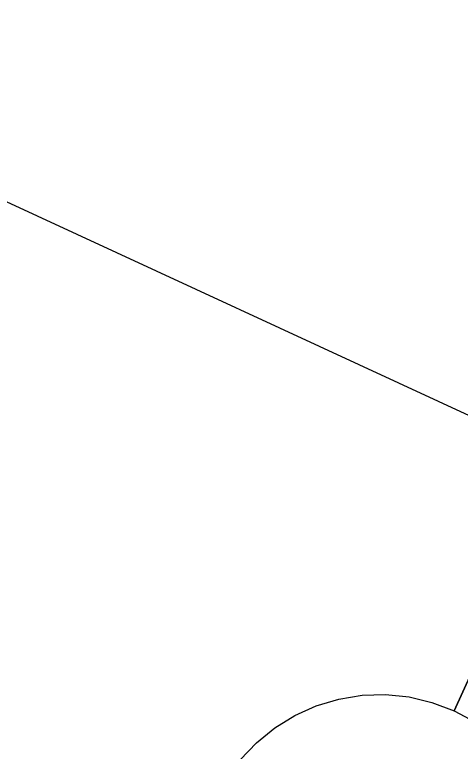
# Model space of a CAD drawing. Extents: x 6540402 to 6566579, y 5525343 to 5532423.
# Drawn here: x 6544509.965 to 6544510.584, y 5526329.639 to 5526330.663 of the extents above; entities that cross this region are included whole.
import ezdxf

# ---------------------------------------------------------------- set-up
doc = ezdxf.new("R2010")
doc.units = 0
doc.layers.add('IR_ps_geometria', color=7, linetype='Continuous')
doc.layers.add('TOR_PS_T-tory projektowane', color=7, linetype='Continuous')

msp = doc.modelspace()

# ---------------------------------------------------------------- linework, layer by layer
at = {"layer": 'IR_ps_geometria'}
for points in [[(6544510.2785, 5526329.6274), (6544510.3009, 5526329.6512), (6544510.3262, 5526329.6719), (6544510.354, 5526329.6891), (6544510.3839, 5526329.7025), (6544510.4152, 5526329.7119), (6544510.4475, 5526329.7171), (6544510.4802, 5526329.7181), (6544510.5127, 5526329.7148), (6544510.5445, 5526329.7073), (6544510.5751, 5526329.6957), (6544510.7827, 5526330.1505)], [(6544510.2785, 5526329.6274), (6544510.3009, 5526329.6512), (6544510.3262, 5526329.6719), (6544510.354, 5526329.6891), (6544510.3839, 5526329.7025), (6544510.4152, 5526329.7119), (6544510.4475, 5526329.7171), (6544510.4802, 5526329.7181), (6544510.5127, 5526329.7148), (6544510.5445, 5526329.7073), (6544510.5751, 5526329.6957), (6544510.7827, 5526330.1505)], [(6544510.2785, 5526329.6274), (6544510.3009, 5526329.6512), (6544510.3262, 5526329.6719), (6544510.354, 5526329.6891), (6544510.3839, 5526329.7025), (6544510.4152, 5526329.7119), (6544510.4475, 5526329.7171), (6544510.4802, 5526329.7181), (6544510.5127, 5526329.7148), (6544510.5445, 5526329.7073), (6544510.5751, 5526329.6957), (6544510.7827, 5526330.1505)], [(6544510.2785, 5526329.6274), (6544510.3009, 5526329.6512), (6544510.3262, 5526329.6719), (6544510.354, 5526329.6891), (6544510.3839, 5526329.7025), (6544510.4152, 5526329.7119), (6544510.4475, 5526329.7171), (6544510.4802, 5526329.7181), (6544510.5127, 5526329.7148), (6544510.5445, 5526329.7073), (6544510.5751, 5526329.6957), (6544510.7827, 5526330.1505)], [(6544510.2785, 5526329.6274), (6544510.3009, 5526329.6512), (6544510.3262, 5526329.6719), (6544510.354, 5526329.6891), (6544510.3839, 5526329.7025), (6544510.4152, 5526329.7119), (6544510.4475, 5526329.7171), (6544510.4802, 5526329.7181), (6544510.5127, 5526329.7148), (6544510.5445, 5526329.7073), (6544510.5751, 5526329.6957), (6544510.7827, 5526330.1505)], [(6544510.7827, 5526330.1505), (6544510.5751, 5526329.6957), (6544510.6039, 5526329.6802)], [(6544510.7827, 5526330.1505), (6544510.5751, 5526329.6957), (6544510.6039, 5526329.6802)], [(6544510.7827, 5526330.1505), (6544510.5751, 5526329.6957), (6544510.6039, 5526329.6802)], [(6544510.7827, 5526330.1505), (6544510.5751, 5526329.6957), (6544510.6039, 5526329.6802)], [(6544510.7827, 5526330.1505), (6544510.5751, 5526329.6957), (6544510.6039, 5526329.6802)], [(6544510.7827, 5526330.1505), (6544510.5751, 5526329.6957), (6544510.6039, 5526329.6802)], [(6544510.7827, 5526330.1505), (6544510.5751, 5526329.6957), (6544510.6039, 5526329.6802)], [(6544510.7827, 5526330.1505), (6544510.5751, 5526329.6957), (6544510.6039, 5526329.6802)], [(6544510.7827, 5526330.1505), (6544510.5751, 5526329.6957), (6544510.6039, 5526329.6802)], [(6544510.7827, 5526330.1505), (6544510.5751, 5526329.6957), (6544510.6039, 5526329.6802)], [(6544510.2785, 5526329.6274), (6544510.3009, 5526329.6512), (6544510.3262, 5526329.6719), (6544510.354, 5526329.6891), (6544510.3839, 5526329.7025), (6544510.4152, 5526329.7119), (6544510.4475, 5526329.7171), (6544510.4802, 5526329.7181), (6544510.5127, 5526329.7148), (6544510.5445, 5526329.7073), (6544510.5751, 5526329.6957), (6544510.6789, 5526329.9231)], [(6544510.2785, 5526329.6274), (6544510.3009, 5526329.6512), (6544510.3262, 5526329.6719), (6544510.354, 5526329.6891), (6544510.3839, 5526329.7025), (6544510.4152, 5526329.7119), (6544510.4475, 5526329.7171), (6544510.4802, 5526329.7181), (6544510.5127, 5526329.7148), (6544510.5445, 5526329.7073), (6544510.5751, 5526329.6957), (6544510.6789, 5526329.9231)], [(6544510.2785, 5526329.6274), (6544510.3009, 5526329.6512), (6544510.3262, 5526329.6719), (6544510.354, 5526329.6891), (6544510.3839, 5526329.7025), (6544510.4152, 5526329.7119), (6544510.4475, 5526329.7171), (6544510.4802, 5526329.7181), (6544510.5127, 5526329.7148), (6544510.5445, 5526329.7073), (6544510.5751, 5526329.6957), (6544510.6789, 5526329.9231)], [(6544510.2785, 5526329.6274), (6544510.3009, 5526329.6512), (6544510.3262, 5526329.6719), (6544510.354, 5526329.6891), (6544510.3839, 5526329.7025), (6544510.4152, 5526329.7119), (6544510.4475, 5526329.7171), (6544510.4802, 5526329.7181), (6544510.5127, 5526329.7148), (6544510.5445, 5526329.7073), (6544510.5751, 5526329.6957), (6544510.6789, 5526329.9231)], [(6544510.2785, 5526329.6274), (6544510.3009, 5526329.6512), (6544510.3262, 5526329.6719), (6544510.354, 5526329.6891), (6544510.3839, 5526329.7025), (6544510.4152, 5526329.7119), (6544510.4475, 5526329.7171), (6544510.4802, 5526329.7181), (6544510.5127, 5526329.7148), (6544510.5445, 5526329.7073), (6544510.5751, 5526329.6957), (6544510.6789, 5526329.9231)], [(6544510.2785, 5526329.6274), (6544510.3009, 5526329.6512), (6544510.3262, 5526329.6719), (6544510.354, 5526329.6891), (6544510.3839, 5526329.7025), (6544510.4152, 5526329.7119), (6544510.4475, 5526329.7171), (6544510.4802, 5526329.7181), (6544510.5127, 5526329.7148), (6544510.5445, 5526329.7073), (6544510.5751, 5526329.6957), (6544510.6789, 5526329.9231)], [(6544510.2785, 5526329.6274), (6544510.3009, 5526329.6512), (6544510.3262, 5526329.6719), (6544510.354, 5526329.6891), (6544510.3839, 5526329.7025), (6544510.4152, 5526329.7119), (6544510.4475, 5526329.7171), (6544510.4802, 5526329.7181), (6544510.5127, 5526329.7148), (6544510.5445, 5526329.7073), (6544510.5751, 5526329.6957), (6544510.6789, 5526329.9231)], [(6544510.2785, 5526329.6274), (6544510.3009, 5526329.6512), (6544510.3262, 5526329.6719), (6544510.354, 5526329.6891), (6544510.3839, 5526329.7025), (6544510.4152, 5526329.7119), (6544510.4475, 5526329.7171), (6544510.4802, 5526329.7181), (6544510.5127, 5526329.7148), (6544510.5445, 5526329.7073), (6544510.5751, 5526329.6957), (6544510.6789, 5526329.9231)], [(6544510.2785, 5526329.6274), (6544510.3009, 5526329.6512), (6544510.3262, 5526329.6719), (6544510.354, 5526329.6891), (6544510.3839, 5526329.7025), (6544510.4152, 5526329.7119), (6544510.4475, 5526329.7171), (6544510.4802, 5526329.7181), (6544510.5127, 5526329.7148), (6544510.5445, 5526329.7073), (6544510.5751, 5526329.6957), (6544510.6789, 5526329.9231)], [(6544510.2785, 5526329.6274), (6544510.3009, 5526329.6512), (6544510.3262, 5526329.6719), (6544510.354, 5526329.6891), (6544510.3839, 5526329.7025), (6544510.4152, 5526329.7119), (6544510.4475, 5526329.7171), (6544510.4802, 5526329.7181), (6544510.5127, 5526329.7148), (6544510.5445, 5526329.7073), (6544510.5751, 5526329.6957), (6544510.6789, 5526329.9231)], [(6544510.6789, 5526329.9231), (6544510.5751, 5526329.6957), (6544510.6039, 5526329.6802)], [(6544510.6789, 5526329.9231), (6544510.5751, 5526329.6957), (6544510.6039, 5526329.6802)], [(6544510.6789, 5526329.9231), (6544510.5751, 5526329.6957), (6544510.6039, 5526329.6802)], [(6544510.6789, 5526329.9231), (6544510.5751, 5526329.6957), (6544510.6039, 5526329.6802)], [(6544510.6789, 5526329.9231), (6544510.5751, 5526329.6957), (6544510.6039, 5526329.6802)]]:
    msp.add_lwpolyline(points, dxfattribs=at)
at = {"layer": 'TOR_PS_T-tory projektowane'}
msp.add_line((6544438.8151, 5526363.3183), (6544524.4048, 5526323.7166), dxfattribs=at)

doc.saveas('drawing.dxf')
